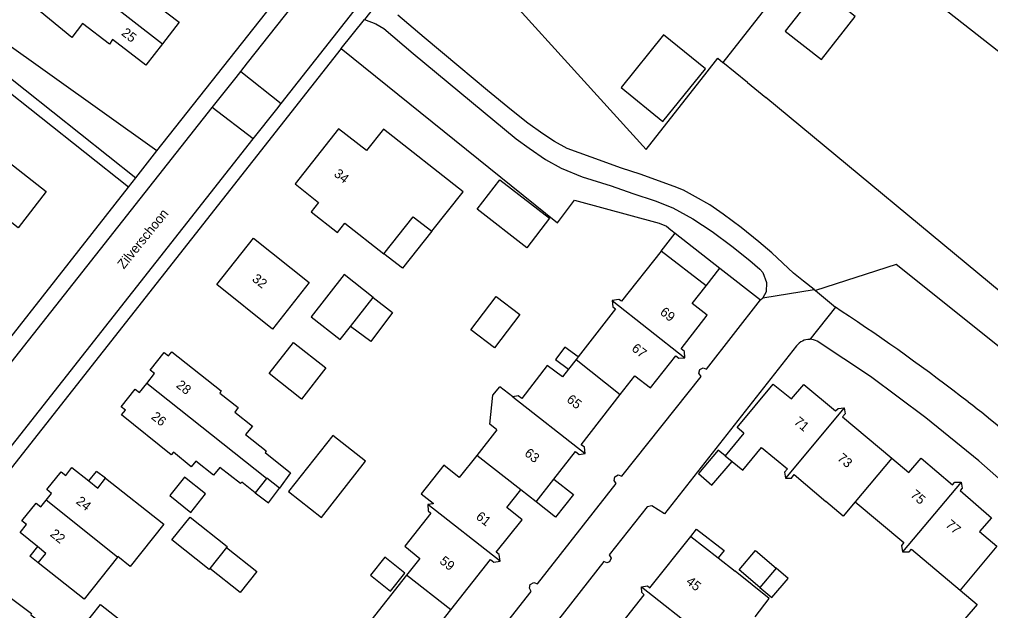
# Model space of a CAD drawing. Extents: x 194485 to 197793, y 468269 to 470822.
# Drawn here: x 195720.1 to 195843.1, y 470591.6 to 470666.4 of the extents above; entities that cross this region are included whole.
import ezdxf

# ---------------------------------------------------------------- set-up
doc = ezdxf.new("R2010")
doc.units = 0
for name, color, linetype in [('BGT grensvlak begroeid terreindeel', 7, 'Continuous'), ('BGT grensvlak gebouwinstallatie plus 1', 7, 'Continuous'), ('BGT grensvlak onbegroeid terreindeel', 7, 'Continuous'), ('BGT grensvlak pand op maaiveld', 7, 'Continuous'), ('BGT grensvlak pand op maaiveld LR', 7, 'Continuous'), ('BGT grensvlak wegdeel', 7, 'Continuous'), ('BGT tekst huisnummerreeks', 7, 'Continuous'), ('BGT tekst openbare ruimte label weg', 7, 'Continuous')]:
    doc.layers.add(name, color=color, linetype=linetype)

msp = doc.modelspace()

# ---------------------------------------------------------------- linework, layer by layer
at = {"layer": 'BGT grensvlak begroeid terreindeel'}
for p, q in [((195812.34, 470658.43), (195809.24, 470660.97)), ((195812.34, 470658.43), (195814.66, 470656.54)), ((195857.73, 470620.85), (195814.66, 470656.54))]:
    msp.add_line(p, q, dxfattribs=at)
msp.add_lwpolyline([(195857.73, 470620.85), (195850.56, 470619.89), (195831.19, 470635.38), (195820.97, 470632.08)], dxfattribs=at)
at = {"layer": 'BGT grensvlak gebouwinstallatie plus 1'}
for p, q in [((195772.36, 470639.61), (195768.64, 470634.93)), ((195801.42, 470637.1), (195803.19, 470639.36)), ((195803.19, 470639.36), (195808.85, 470634.95)), ((195768.64, 470634.93), (195766.29, 470636.73)), ((195807.1, 470632.71), (195808.85, 470634.95)), ((195764.96, 470631.2), (195767.38, 470629.32)), ((195767.38, 470629.32), (195764.65, 470625.65)), ((195764.65, 470625.65), (195762.07, 470627.53)), ((195789.22, 470624.93), (195788.04, 470623.35)), ((195790.89, 470623.69), (195789.22, 470624.93)), ((195788.04, 470623.35), (195789.67, 470622.14)), ((195807.85, 470607.46), (195810.39, 470610.43)), ((195728.93, 470607.98), (195729.9, 470609.2)), ((195731.05, 470608.34), (195729.9, 470609.2)), ((195806.14, 470608.93), (195807.85, 470607.46)), ((195750, 470606.47), (195751.69, 470605.22)), ((195751.69, 470605.22), (195753.07, 470607.08)), ((195805.17, 470600.94), (195805.9, 470601.88)), ((195805.9, 470601.88), (195809.38, 470599.18)), ((195722.42, 470599.69), (195721.45, 470598.46)), ((195809.38, 470599.18), (195808.64, 470598.23)), ((195722.54, 470597.6), (195721.45, 470598.46))]:
    msp.add_line(p, q, dxfattribs=at)
for points in [[(195754.85, 470625.51), (195758.94, 470622.29), (195755.85, 470618.36), (195751.76, 470621.58), (195754.85, 470625.51)], [(195809.52, 470611.15), (195808.63, 470611.88), (195806.14, 470608.93)], [(195741.84, 470604.01), (195743.71, 470606.35), (195741.05, 470608.47), (195739.18, 470606.13), (195741.84, 470604.01)], [(195787.83, 470608.23), (195790.32, 470606.29), (195788.05, 470603.4), (195785.57, 470605.34)], [(195746.37, 470599.57), (195750.22, 470596.51), (195748.1, 470593.84), (195744.25, 470596.9)], [(195813.91, 470594.5), (195811.3, 470596.72), (195813.37, 470599.16), (195815.98, 470596.94)], [(195766.4, 470598.34), (195764.59, 470596.06), (195767.14, 470594.03), (195768.95, 470596.31), (195766.4, 470598.34)]]:
    msp.add_lwpolyline(points, dxfattribs=at)
at = {"layer": 'BGT grensvlak onbegroeid terreindeel'}
for p, q in [((195737.55, 470649.77), (195703.85, 470673.83)), ((195802.64, 470639.8), (195803.19, 470639.36)), ((195808.85, 470634.95), (195814, 470630.92))]:
    msp.add_line(p, q, dxfattribs=at)
for points in [[(195844.6, 470681.42), (195832.56, 470690.72), (195809.24, 470660.97)], [(195773.46, 470678.68), (195799.5, 470649.96), (195807.25, 470659.79), (195808.6, 470661.5), (195809.24, 470660.97)], [(195856.42, 470652.75), (195829.95, 470673.49), (195825.19, 470667.42)], [(195821.96, 470669.95), (195821.38, 470670.4), (195817.12, 470664.95), (195821.71, 470661.35), (195825.98, 470666.79), (195825.19, 470667.42)], [(195760.9, 470662.73), (195788.28, 470640.67), (195790.45, 470643.54), (195801.15, 470640.62), (195802.08, 470640.24), (195802.64, 470639.8)]]:
    msp.add_lwpolyline(points, dxfattribs=at)
at = {"layer": 'BGT grensvlak pand op maaiveld'}
for p, q in [((195807.1, 470632.71), (195801.42, 470637.1)), ((195762.07, 470627.53), (195764.96, 470631.2)), ((195736.69, 470622), (195738.48, 470624.26)), ((195738.48, 470624.26), (195739.02, 470623.83)), ((195790.63, 470623.36), (195789.67, 470622.14)), ((195790.89, 470623.69), (195790.63, 470623.36)), ((195737.24, 470621.57), (195736.69, 470622)), ((195736.26, 470620.34), (195737.24, 470621.57)), ((195733.01, 470617.35), (195734.8, 470619.61)), ((195734.8, 470619.61), (195735.35, 470619.18)), ((195735.35, 470619.18), (195736.26, 470620.34)), ((195780.08, 470618.83), (195781, 470619.92)), ((195782.62, 470618.64), (195781, 470619.92)), ((195779.71, 470615.17), (195780.08, 470618.83)), ((195733.56, 470616.93), (195733.01, 470617.35)), ((195780.62, 470614.46), (195779.71, 470615.17)), ((195811.9, 470614.05), (195811.05, 470614.75)), ((195780.62, 470614.46), (195778.05, 470611.21)), ((195811.9, 470614.05), (195809.52, 470611.15)), ((195809.52, 470611.15), (195810.39, 470610.43)), ((195751.45, 470608.3), (195750, 470606.47)), ((195785.57, 470605.34), (195787.83, 470608.23)), ((195785.57, 470605.34), (195783.64, 470606.85)), ((195720.44, 470602.94), (195722.26, 470605.18)), ((195722.26, 470605.18), (195722.85, 470604.7)), ((195722.85, 470604.7), (195723.52, 470605.55)), ((195720.25, 470601.46), (195721.05, 470602.45)), ((195721.05, 470602.45), (195720.44, 470602.94)), ((195722.42, 470599.69), (195720.25, 470601.46)), ((195805.17, 470600.94), (195808.64, 470598.23)), ((195723.51, 470598.81), (195722.42, 470599.69)), ((195722.54, 470597.6), (195723.51, 470598.81)), ((195746.37, 470599.57), (195744.25, 470596.9)), ((195728.34, 470593), (195722.54, 470597.6)), ((195732.57, 470598.33), (195728.34, 470593)), ((195808.64, 470598.23), (195810.78, 470596.56)), ((195815.09, 470593.1), (195810.78, 470596.56)), ((195815.98, 470596.94), (195813.91, 470594.5)), ((195813.3, 470590.79), (195815.09, 470593.1))]:
    msp.add_line(p, q, dxfattribs=at)
for points in [[(195724.96, 470673.7), (195727.3, 470676.73), (195730.84, 470673.98), (195731.03, 470674.22), (195732.98, 470672.65), (195733.03, 470672.72), (195736.64, 470669.83), (195736.18, 470669.3), (195740.38, 470666.07), (195738.27, 470663.35)], [(195738.27, 470663.35), (195736.15, 470660.63), (195731.93, 470663.89), (195731.54, 470663.31), (195728.14, 470665.93), (195726.77, 470664.12), (195721.14, 470668.79), (195722.02, 470669.92)], [(195801.71, 470664.47), (195796.33, 470657.82), (195801.64, 470653.52), (195807.02, 470660.17), (195801.71, 470664.47)], [(195713.06, 470652.81), (195723.55, 470644.62), (195719.97, 470640.02), (195717.32, 470642.12), (195716.8, 470641.46), (195709.02, 470647.73)], [(195772.36, 470639.61), (195776.32, 470644.6), (195766.27, 470652.55), (195764.1, 470649.81), (195760.57, 470652.58), (195755.06, 470645.59), (195758.04, 470643.25), (195757.11, 470642.05), (195760.42, 470639.45), (195761.34, 470640.64), (195766.29, 470636.73)], [(195778.11, 470642.4), (195780.98, 470646.11), (195787.28, 470641.24), (195784.4, 470637.5), (195778.11, 470642.4)], [(195766.29, 470636.73), (195770, 470641.42), (195772.36, 470639.61)], [(195745.14, 470632.86), (195749.77, 470638.72), (195756.83, 470633.12), (195752.2, 470627.21), (195745.14, 470632.86)], [(195801.42, 470637.1), (195796.38, 470630.74), (195796.05, 470630.98), (195795.21, 470630.85)], [(195764.96, 470631.2), (195761.27, 470634.11), (195757.09, 470628.77)], [(195804.43, 470623.59), (195804.38, 470624.39), (195803.96, 470624.72), (195807.23, 470628.98), (195805.34, 470630.47), (195807.1, 470632.71)], [(195777.32, 470627.13), (195780.53, 470631.34), (195783.51, 470629.07), (195780.31, 470624.86), (195777.32, 470627.13)], [(195795.21, 470630.85), (195795.31, 470630.03), (195795.65, 470629.78), (195790.89, 470623.69)], [(195757.09, 470628.77), (195760.78, 470625.88), (195762.07, 470627.53)], [(195739.02, 470623.83), (195739.43, 470624.33), (195745.71, 470619.41), (195745.52, 470619.1), (195747.86, 470617.27), (195747.41, 470616.7), (195749.66, 470614.92), (195748.79, 470613.86), (195751.4, 470611.79), (195751.26, 470611.57), (195754.49, 470609), (195753.07, 470607.08)], [(195796.24, 470618.95), (195798.08, 470621.29), (195800.05, 470619.78), (195803.26, 470623.83), (195803.67, 470623.52), (195804.43, 470623.59)], [(195789.67, 470622.14), (195788.9, 470621.15), (195786.99, 470622.61), (195783.77, 470618.42), (195783.31, 470618.78), (195782.62, 470618.64)], [(195811.05, 470614.75), (195815.59, 470620.24), (195817.9, 470618.4), (195819.46, 470620.21), (195823.49, 470616.85), (195823.82, 470617.17), (195824.59, 470617.23)], [(195791.78, 470611.47), (195791.69, 470612.25), (195791.29, 470612.57), (195796.24, 470618.95)], [(195824.59, 470617.23), (195824.7, 470616.48), (195824.38, 470616.1), (195830.61, 470610.85)], [(195750, 470606.47), (195748.3, 470607.84), (195748.15, 470607.66), (195745.52, 470609.69), (195744.72, 470608.7), (195742.48, 470610.48), (195741.91, 470609.78), (195739.66, 470611.62), (195739.38, 470611.3), (195733.09, 470616.34), (195733.56, 470616.93)], [(195763.99, 470610.47), (195759.82, 470613.76), (195754.23, 470606.65), (195758.39, 470603.36), (195763.99, 470610.47)], [(195810.39, 470610.43), (195811.74, 470609.33), (195814.12, 470612.23)], [(195814.12, 470612.23), (195817.4, 470609.53), (195817.03, 470609.08), (195817.14, 470608.34)], [(195778.05, 470611.21), (195775.85, 470608.42), (195773.89, 470609.97), (195771.03, 470606.36), (195772.55, 470605.16), (195772.56, 470605.07), (195771.85, 470605)], [(195787.83, 470608.23), (195790.56, 470611.7), (195791.02, 470611.34), (195791.78, 470611.47)], [(195830.61, 470610.85), (195832.77, 470609.04), (195834.34, 470610.89), (195838.31, 470607.5), (195838.62, 470607.84), (195839.4, 470607.85)], [(195723.52, 470605.55), (195724.2, 470606.4), (195723.62, 470606.9), (195725.43, 470609.14), (195726.01, 470608.67), (195726.78, 470609.69), (195728.93, 470607.98)], [(195817.14, 470608.34), (195817.9, 470608.35), (195818.27, 470608.8), (195822.25, 470605.38)], [(195728.93, 470607.98), (195730.07, 470607.07), (195731.05, 470608.34)], [(195731.05, 470608.34), (195738.42, 470602.51), (195734.19, 470597.17), (195732.62, 470598.4), (195732.57, 470598.33)], [(195753.07, 470607.08), (195751.47, 470608.32), (195751.45, 470608.3)], [(195839.4, 470607.85), (195839.52, 470607.07), (195839.26, 470606.76), (195843.23, 470603.32), (195841.73, 470601.58), (195843.94, 470599.71)], [(195781.04, 470597.82), (195780.9, 470598.67), (195780.52, 470598.95), (195783.8, 470603.08), (195781.86, 470604.61), (195783.64, 470606.85)], [(195771.85, 470605), (195771.9, 470604.2), (195772.26, 470603.91), (195768.96, 470599.71), (195770.87, 470598.18), (195769.17, 470596.04)], [(195826, 470605.35), (195824.47, 470603.52), (195822.25, 470605.38)], [(195826, 470605.35), (195832.16, 470600.21), (195831.83, 470599.81), (195831.99, 470599.01)], [(195739.46, 470600.52), (195741.76, 470603.41), (195746.46, 470599.68), (195746.37, 470599.57)], [(195744.25, 470596.9), (195744.16, 470596.78), (195739.46, 470600.52)], [(195798.92, 470594.59), (195799.69, 470594.69), (195799.99, 470594.45), (195805.17, 470600.94)], [(195831.99, 470599.01), (195832.82, 470599.01), (195833.11, 470599.36), (195839.28, 470594.15)], [(195774.77, 470591.67), (195779.78, 470598.05), (195780.22, 470597.7), (195781.04, 470597.82)], [(195813.91, 470594.5), (195815.44, 470593.21), (195817.51, 470595.65), (195815.98, 470596.94)], [(195711.66, 470590.16), (195715.7, 470595.66), (195721.68, 470591.19), (195721.58, 470591.05), (195724.1, 470589.17), (195724.2, 470589.33), (195726.75, 470587.28), (195722.85, 470581.87), (195717.8, 470585.74), (195717.69, 470585.6), (195711.66, 470590.16)], [(195769.17, 470596.04), (195764.17, 470589.72), (195763.81, 470589.95), (195763.08, 470589.82)], [(195794.24, 470587.19), (195799.28, 470593.57), (195798.95, 470593.85), (195798.92, 470594.59)], [(195839.28, 470594.15), (195841.43, 470592.34), (195839.88, 470590.51), (195843.85, 470587.18), (195843.55, 470586.82), (195843.69, 470585.95)], [(195728.15, 470589.46), (195730.43, 470592.35), (195735.15, 470588.64), (195732.87, 470585.75), (195728.15, 470589.46)], [(195772.18, 470582.71), (195772.08, 470583.53), (195771.75, 470583.81), (195774.99, 470587.98), (195773.04, 470589.46), (195774.77, 470591.67)]]:
    msp.add_lwpolyline(points, dxfattribs=at)
at = {"layer": 'BGT grensvlak pand op maaiveld LR'}
for p, q in [((195724.96, 470673.7), (195738.27, 470663.35)), ((195795.21, 470630.85), (195804.43, 470623.59)), ((195790.63, 470623.36), (195796.24, 470618.95)), ((195751.45, 470608.3), (195736.26, 470620.34)), ((195782.62, 470618.64), (195791.78, 470611.47)), ((195824.59, 470617.23), (195817.14, 470608.34)), ((195783.64, 470606.85), (195778.05, 470611.21)), ((195830.61, 470610.85), (195826, 470605.35)), ((195839.4, 470607.85), (195831.99, 470599.01)), ((195732.57, 470598.33), (195723.52, 470605.55)), ((195781.04, 470597.82), (195771.85, 470605)), ((195843.94, 470599.71), (195839.28, 470594.15)), ((195774.77, 470591.67), (195769.17, 470596.04)), ((195798.92, 470594.59), (195807.98, 470587.47))]:
    msp.add_line(p, q, dxfattribs=at)
at = {"layer": 'BGT grensvlak wegdeel'}
for p, q in [((195737.55, 470649.77), (195798.09, 470726.35)), ((195733.95, 470645.18), (195701.22, 470671.15)), ((195702.32, 470672.27), (195734.87, 470646.35)), ((195766.11, 470669.31), (195763.84, 470666.42)), ((195760.9, 470662.73), (195763.84, 470666.42)), ((195744.57, 470655.27), (195747.58, 470659.09)), ((195747.58, 470659.09), (195748.18, 470659.85)), ((195748.18, 470659.85), (195753.31, 470655.8)), ((195749.76, 470651.29), (195744.57, 470655.27)), ((195752.73, 470655.06), (195753.31, 470655.8)), ((195749.76, 470651.29), (195752.73, 470655.06)), ((195734.87, 470646.35), (195737.55, 470649.77)), ((195733.95, 470645.18), (195734.87, 470646.35)), ((195814.29, 470631.19), (195820.8, 470632.22)), ((195820.8, 470632.22), (195820.97, 470632.08)), ((195820.97, 470632.08), (195823.49, 470630.01)), ((195814, 470630.92), (195814.29, 470631.19)), ((195823.49, 470630.01), (195820.23, 470625.91)), ((195824.22, 470629.49), (195823.49, 470630.01))]:
    msp.add_line(p, q, dxfattribs=at)
for points in [[(195748.18, 470659.85), (195749.04, 470660.94), (195795.36, 470719.41)], [(195753.31, 470655.8), (195768.04, 470674.5), (195796.41, 470710.66), (195800.34, 470715.59)], [(195763.84, 470666.42), (195765.29, 470665.86), (195766.29, 470665.26), (195770.02, 470662.13), (195777.41, 470655.99), (195783.07, 470651.29), (195784.71, 470650.11), (195786.76, 470648.68), (195788.75, 470647.59), (195791.42, 470646.51), (195795.08, 470645.34), (195797.83, 470644.4), (195800.66, 470643.47), (195802.87, 470642.56), (195805.41, 470641.16), (195807.87, 470639.57), (195810.37, 470637.71), (195812.65, 470635.91), (195813.89, 470634.8), (195814.3, 470634.37), (195814.74, 470633.12), (195814.72, 470631.92), (195814.29, 470631.19)], [(195820.8, 470632.22), (195819.44, 470633.29), (195818.15, 470634.29), (195815.41, 470636.85), (195813.78, 470638.28), (195811.53, 470640.09), (195809.25, 470641.76), (195807.57, 470642.96), (195805.78, 470643.98), (195804.24, 470644.81), (195803.06, 470645.29), (195798.74, 470646.82), (195796.39, 470647.61), (195792.53, 470648.98), (195789.51, 470650.09), (195787.91, 470650.98), (195786.43, 470651.93), (195784.51, 470653.3), (195782.48, 470654.92), (195779.44, 470657.44), (195775.81, 470660.45), (195771.4, 470664.15), (195768.07, 470666.97)], [(195760.9, 470662.73), (195703.97, 470590.42), (195702.79, 470588.9)], [(195655.93, 470543.28), (195675.39, 470567.56), (195744.57, 470655.27)], [(195645.7, 470519.79), (195666.69, 470546.34), (195680.34, 470563.13), (195749.76, 470651.29)], [(195673.57, 470568.52), (195713.83, 470619.58), (195733.95, 470645.18)], [(195774.99, 470581.34), (195784.96, 470593.99), (195784.72, 470594.4), (195784.83, 470594.87), (195785.27, 470595.11), (195785.74, 470594.95), (195795.73, 470607.66), (195795.45, 470608.05), (195795.55, 470608.52), (195795.98, 470608.76), (195796.44, 470608.59), (195806.46, 470621.22), (195806.19, 470621.63), (195806.33, 470622.1), (195806.72, 470622.29), (195807.15, 470622.16), (195814, 470630.92)], [(195860.16, 470592.96), (195854.49, 470598.84), (195848.11, 470604.82), (195841.64, 470610.52), (195834.92, 470615.98), (195827.91, 470621.2), (195821.16, 470625.67)], [(195818.56, 470625.1), (195801.85, 470603.82), (195800.22, 470604.85), (195799.64, 470604.7), (195794.83, 470598.62), (195795.08, 470598.21), (195794.89, 470597.76), (195794.52, 470597.62), (195794.15, 470597.79), (195784.19, 470585.05)]]:
    msp.add_lwpolyline(points, dxfattribs=at)
for centre, radius, start, end in [((195686.24, 470419.65), 251.14, 52.1608, 56.6729), ((195820.2, 470623.85), 2.06, 89.1757, 142.8822), ((195820.2, 470623.85), 2.07, 62.2141, 89.165), ((195760.49, 470515.24), 130.1, 47.0522, 52.1581)]:
    msp.add_arc(centre, radius, start, end, dxfattribs=at)

# ---------------------------------------------------------------- texts
at = {"layer": 'BGT tekst huisnummerreeks'}
for s, rotation, p in [('25', 322.1, (195732.97, 470664.53)), ('34', 321.7, (195759.88, 470646.69)), ('32', 321.6, (195749.52, 470633.39)), ('69', 322, (195801.17, 470629.17)), ('67', 322, (195797.58, 470624.57)), ('28', 321.6, (195739.9, 470619.94)), ('65', 321.8, (195789.35, 470618.11)), ('26', 321.6, (195736.74, 470615.94)), ('71', 320, (195818.15, 470615.31)), ('63', 321.8, (195784.01, 470611.3)), ('73', 320, (195823.63, 470610.71)), ('24', 321.8, (195727.22, 470605.22)), ('75', 319.6, (195832.89, 470606.08)), ('61', 321.7, (195777.86, 470603.28)), ('77', 319.6, (195837.34, 470602.29)), ('22', 321.3, (195723.94, 470601.09)), ('59', 321.7, (195773.26, 470597.65)), ('45', 321.5, (195804.47, 470595.07))]:
    msp.add_text(s, height=1.2, rotation=rotation, dxfattribs=at).set_placement(p)
at = {"layer": 'BGT tekst openbare ruimte label weg'}
msp.add_text('Zilverschoon', height=1.2, rotation=51, dxfattribs=at).set_placement((195733.37, 470634.74))

doc.saveas('drawing.dxf')
